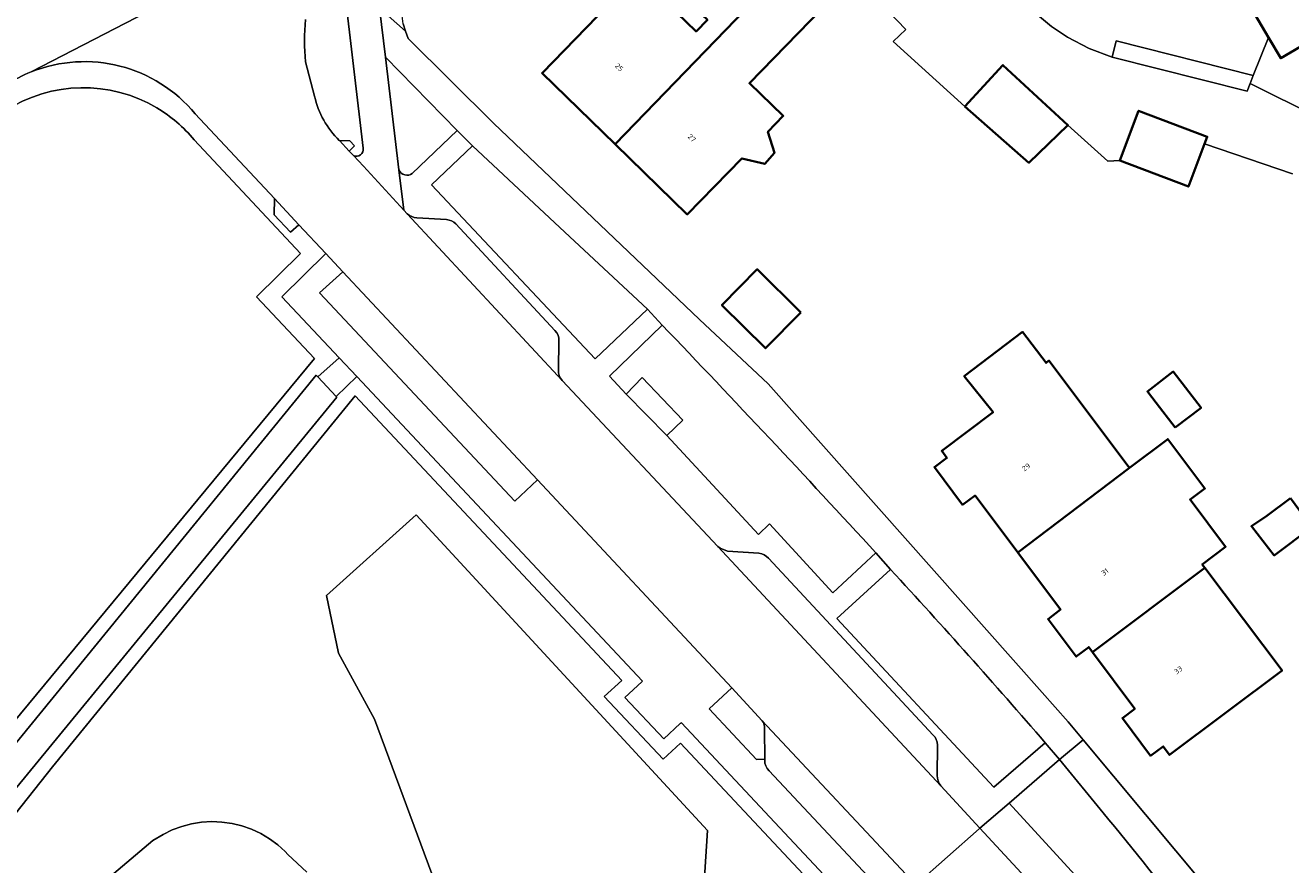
# Model space of a CAD drawing. Header units: metres. Extents: x 197700 to 204338, y 317132 to 325229.
# Tile 977 of 1056: x 199200 to 199288, y 320785 to 320843. Entities that reach past the tile are written whole.
import ezdxf
from ezdxf.enums import TextEntityAlignment as Align

# ---------------------------------------------------------------- set-up
doc = ezdxf.new("R2010")
doc.units = ezdxf.units.M
for name, color, linetype, lineweight in [('B-WE-GR-BEPLANTING_CULTUUR_BODEMBEDEKKER-GV', 90, 'Continuous', 18), ('B-WE-GR-GROENVOORZIENING-GV', 80, 'Continuous', 18), ('B-WE-OG-BEBOUWING-GV', 7, 'Continuous', 35), ('B-WE-OG-BEBOUWING-T18', 10, 'Continuous', 18), ('B-WE-OG-TERREIN_CULTUURSCHEIDING-GV', 7, 'Continuous', 18), ('B-WE-OG-TERREIN_ERF-GV', 7, 'Continuous', 18), ('B-WE-VH-VERHARDING_ASFALT-GV', 252, 'Continuous', 18), ('B-WE-VH-VERHARDING_BETONSTRAATSTEEN-GV', 252, 'Continuous', 18), ('B-WE-VH-VERHARDING_HALFVERHARDING-GV', 252, 'Continuous', 18), ('B-WE-VH-VERHARDING_HALFVERHARDING_GRIND-GV', 252, 'Continuous', 18), ('B-WE-VH-VERHARDING_TEGEL-GV', 252, 'Continuous', 18)]:
    doc.layers.add(name, color=color, linetype=linetype, lineweight=lineweight)
doc.styles.add('NLCS-ISO-M200-T18', font='NLCS-ISO.ttf', dxfattribs={"height": 0.36})

msp = doc.modelspace()

# ---------------------------------------------------------------- linework, layer by layer
at = {"layer": 'B-WE-GR-BEPLANTING_CULTUUR_BODEMBEDEKKER-GV'}
for points in [[(199223.804, 320834.118), (199222.514, 320845.085)], [(199219.829, 320840.08), (199220.449, 320837.707)], [(199227.189, 320832.38), (199230.285, 320835.336), (199225.336, 320840.4), (199226.273, 320832.626)], [(199222.151, 320834.657), (199222.159, 320834.649)], [(199222.159, 320834.649), (199222.88, 320834.626), (199223.198, 320834.28), (199222.833, 320833.93), (199223.131, 320833.613)], [(199244.443, 320821.916), (199240.815, 320818.388), (199241.961, 320817.15)], [(199241.961, 320817.15), (199243.058, 320818.301), (199245.869, 320815.345), (199244.759, 320814.295), (199251.095, 320807.473), (199251.855, 320808.195), (199256.218, 320803.437), (199259.2, 320806.192)], [(199260.208, 320805.048), (199256.491, 320801.674), (199267.326, 320790.034), (199270.88, 320793.09)], [(199251.354, 320794.608), (199249.239, 320796.871), (199247.678, 320795.434), (199250.962, 320791.933), (199251.517, 320791.955), (199251.503, 320794.035)], [(199274.883, 320788.252), (199271.88, 320791.93), (199268.392, 320788.928)], [(199268.392, 320788.928), (199276.968, 320779.548)]]:
    msp.add_lwpolyline(points, dxfattribs=at)
for points in [[(199219.816, 320843, 0.050341), (199219.829, 320840.08)], [(199220.449, 320837.707, 0.147385), (199222.151, 320834.657)], [(199223.131, 320833.613, 0.597814), (199223.804, 320834.118)], [(199226.273, 320832.626, 0.49472), (199227.189, 320832.38)], [(199259.2, 320806.192, 0.005091), (199244.443, 320821.916)], [(199270.88, 320793.09, 0.008115), (199260.208, 320805.048)], [(199251.503, 320794.035, 0.189657), (199251.354, 320794.608)], [(199281.077, 320780.394, 0.015078), (199274.883, 320788.252)]]:
    msp.add_lwpolyline(points, format="xyb", dxfattribs=at)
for points in [[(199243.423, 320823.005), (199237.379, 320828.643), (199231.344, 320834.296), (199228.511, 320831.59), (199239.826, 320819.577)], [(199222.395, 320825.593), (199220.789, 320824.139), (199234.27, 320809.765), (199235.823, 320811.225)]]:
    msp.add_lwpolyline(points, close=True, dxfattribs=at)
at = {"layer": 'B-WE-GR-GROENVOORZIENING-GV'}
for points in [[(199275.505, 320840.4), (199275.79, 320841.527), (199285.244, 320839.135), (199286.299, 320841.768), (199283.997, 320845.691), (199284.79, 320846.156), (199284.67, 320846.34), (199282.83, 320849.07), (199281.096, 320851.626), (199281.104, 320851.631), (199280.092, 320853.463), (199301.706, 320866.218), (199301.695, 320866.235), (199277.711, 320853.67), (199278.404, 320852.457), (199272.187, 320849.051), (199271.038, 320847.467), (199271.672, 320844.735), (199270.486, 320843.224), (199271.325, 320842.52), (199272.427, 320841.782), (199273.919, 320841.005), (199275.496, 320840.402)], [(199285.244, 320839.135), (199275.79, 320841.527), (199275.505, 320840.4), (199284.815, 320838.065), (199285.03, 320838.6)], [(199221.259, 320803.252), (199222.092, 320799.267), (199224.593, 320794.725), (199228.761, 320783.418), (199231.911, 320773.13), (199235.06, 320770.256), (199241.914, 320773.13), (199246.638, 320777.3), (199247.194, 320781.286), (199247.564, 320787.032), (199227.464, 320808.813)]]:
    msp.add_lwpolyline(points, close=True, dxfattribs=at)
for points in [[(199212.201, 320836.49, 0.326156), (199200.875, 320839.39)], [(199200.875, 320839.39, 0.048039), (199199.171, 320838.51)], [(199199.107, 320836.714, -0.284795), (199209.553, 320836.909)], [(199209.553, 320836.909, 0.284795), (199199.107, 320836.714)], [(199209.553, 320836.909, -0.086398), (199212.137, 320834.694)], [(199212.137, 320834.694, 0.086398), (199209.553, 320836.909)]]:
    msp.add_lwpolyline(points, format="xyb", dxfattribs=at)
for points in [[(199191.772, 320783.213), (199220.555, 320818.468), (199220.672, 320818.342), (199222.142, 320819.664), (199218.194, 320823.873), (199221.215, 320826.856), (199219.355, 320828.846), (199218.781, 320828.33), (199217.65, 320829.517), (199217.668, 320830.642), (199212.201, 320836.49)], [(199212.137, 320834.694), (199219.464, 320826.856), (199216.443, 320823.873), (199220.434, 320819.618), (199193.72, 320787.352)], [(199193.72, 320787.352), (199220.434, 320819.618), (199216.443, 320823.873), (199219.464, 320826.856), (199212.137, 320834.694)], [(199191.761, 320778.085), (199202.36, 320791.424), (199223.241, 320817.031), (199241.662, 320797.389), (199240.436, 320796.277), (199244.506, 320791.956), (199245.706, 320793.068), (199257.909, 320780.048), (199258.648, 320780.722), (199245.775, 320794.457), (199245.672, 320794.416), (199245.68, 320794.407), (199244.554, 320793.364), (199241.863, 320796.221), (199243.035, 320797.291), (199243.039, 320797.287), (199243.087, 320797.331), (199223.359, 320818.367), (199221.927, 320816.99), (199221.971, 320816.942), (199196.18, 320785.539)], [(199219.918, 320784.15), (199218.606, 320785.378), (199218.423, 320785.579), (199217.901, 320786.049), (199217.335, 320786.465), (199216.73, 320786.823), (199216.093, 320787.12), (199215.43, 320787.352), (199214.747, 320787.518), (199214.051, 320787.616), (199213.349, 320787.644), (199212.647, 320787.603), (199211.953, 320787.493), (199211.274, 320787.315), (199210.615, 320787.071), (199209.983, 320786.763), (199209.286, 320786.333), (199202.857, 320780.923)]]:
    msp.add_lwpolyline(points, dxfattribs=at)
at = {"layer": 'B-WE-OG-BEBOUWING-GV'}
for points in [[(199241.193, 320834.397), (199253.638, 320847.277), (199251.9, 320848.96), (199246.81, 320843.7), (199247.56, 320842.98), (199246.78, 320842.18), (199242.75, 320846.08), (199242.132, 320845.446), (199241.041, 320845.753), (199240.573, 320845.286), (199240.741, 320844.02), (199236.15, 320839.31)], [(199255.38, 320845.59), (199253.638, 320847.277), (199241.193, 320834.397), (199246.17, 320829.55), (199249.945, 320833.422), (199251.526, 320833.044), (199252.186, 320833.812), (199251.737, 320835.26), (199252.8, 320836.35), (199250.466, 320838.61), (199256.335, 320844.667)], [(199265.345, 320837.011), (199269.757, 320833.118), (199272.455, 320835.724), (199267.96, 320839.856)], [(199276.033, 320833.271), (199280.773, 320831.48), (199281.887, 320834.425), (199282.073, 320834.917), (199277.332, 320836.708)], [(199254.022, 320822.792), (199251.009, 320825.773), (199248.562, 320823.3), (199251.576, 320820.319)], [(199268.999, 320806.209), (199276.706, 320812.065), (199276.529, 320812.3), (199275.23, 320814.026), (199271.14, 320819.46), (199270.94, 320819.31), (199269.31, 320821.44), (199265.29, 320818.38), (199267.29, 320815.9), (199263.74, 320813.23), (199264.1, 320812.75), (199263.23, 320812.11), (199265.18, 320809.51), (199266.04, 320810.15)], [(199279.86, 320814.84), (199281.638, 320816.208), (199279.72, 320818.71), (199277.94, 320817.34), (199278.54, 320816.55)], [(199276.706, 320812.065), (199268.999, 320806.209), (199271.95, 320802.28), (199271.08, 320801.63), (199273.03, 320799.04), (199273.89, 320799.69), (199274.143, 320799.351), (199281.902, 320805.162), (199281.722, 320805.402), (199283.335, 320806.617), (199280.882, 320809.876), (199281.904, 320810.646), (199281.561, 320811.102), (199279.343, 320814.05)], [(199287.808, 320809.962), (199286.189, 320808.752), (199285.122, 320808.028), (199286.7, 320806.023), (199289.293, 320807.968)], [(199274.143, 320799.351), (199277.07, 320795.44), (199276.21, 320794.79), (199278.16, 320792.19), (199279.03, 320792.84), (199279.47, 320792.25), (199287.24, 320798.07), (199281.902, 320805.162)]]:
    msp.add_lwpolyline(points, close=True, dxfattribs=at)
msp.add_lwpolyline([(199288.047, 320848.617), (199284.67, 320846.34), (199284.79, 320846.156), (199283.997, 320845.691), (199286.299, 320841.768), (199287.141, 320840.333), (199290.083, 320842.059)], dxfattribs=at)
at = {"layer": 'B-WE-OG-TERREIN_CULTUURSCHEIDING-GV'}
for points in [[(199203.549, 320739.073), (199205.209, 320737.335), (199228.775, 320756.414), (199257.553, 320779.715), (199258.648, 320780.722), (199257.909, 320780.048), (199245.706, 320793.068), (199244.506, 320791.956), (199240.436, 320796.277), (199241.662, 320797.389), (199223.241, 320817.031), (199202.36, 320791.424), (199191.761, 320778.085)], [(199202.857, 320780.923), (199209.286, 320786.333), (199209.983, 320786.763), (199210.615, 320787.071), (199211.274, 320787.315), (199211.953, 320787.493), (199212.647, 320787.603), (199213.349, 320787.644), (199214.051, 320787.616), (199214.747, 320787.518), (199215.43, 320787.352), (199216.093, 320787.12), (199216.73, 320786.823), (199217.335, 320786.465), (199217.901, 320786.049), (199218.423, 320785.579), (199218.606, 320785.378), (199219.918, 320784.15)]]:
    msp.add_lwpolyline(points, dxfattribs=at)
msp.add_lwpolyline([(199221.259, 320803.252), (199227.464, 320808.813), (199247.564, 320787.032), (199247.194, 320781.286), (199246.638, 320777.3), (199241.914, 320773.13), (199235.06, 320770.256), (199231.911, 320773.13), (199228.761, 320783.418), (199224.593, 320794.725), (199222.092, 320799.267)], close=True, dxfattribs=at)
at = {"layer": 'B-WE-OG-TERREIN_ERF-GV'}
for points in [[(199253.638, 320847.277), (199255.38, 320845.59), (199256.335, 320844.667), (199250.466, 320838.61), (199252.8, 320836.35), (199251.737, 320835.26), (199252.186, 320833.812), (199251.526, 320833.044), (199249.945, 320833.422), (199246.17, 320829.55), (199241.193, 320834.397), (199236.15, 320839.31), (199240.741, 320844.02), (199240.573, 320845.286), (199241.041, 320845.753), (199242.132, 320845.446), (199242.75, 320846.08), (199246.78, 320842.18), (199247.56, 320842.98), (199246.81, 320843.7), (199251.9, 320848.96)], [(199254.022, 320822.792), (199251.576, 320820.319), (199248.562, 320823.3), (199251.009, 320825.773)], [(199274.143, 320799.351), (199273.89, 320799.69), (199273.03, 320799.04), (199271.08, 320801.63), (199271.95, 320802.28), (199268.999, 320806.209), (199266.04, 320810.15), (199265.18, 320809.51), (199263.23, 320812.11), (199264.1, 320812.75), (199263.74, 320813.23), (199267.29, 320815.9), (199265.29, 320818.38), (199269.31, 320821.44), (199270.94, 320819.31), (199271.14, 320819.46), (199275.23, 320814.026), (199276.529, 320812.3), (199276.706, 320812.065), (199279.343, 320814.05), (199281.561, 320811.102), (199281.904, 320810.646), (199280.882, 320809.876), (199283.335, 320806.617), (199281.722, 320805.402), (199281.902, 320805.162), (199287.24, 320798.07), (199279.47, 320792.25), (199279.03, 320792.84), (199278.16, 320792.19), (199276.21, 320794.79), (199277.07, 320795.44)], [(199281.638, 320816.208), (199279.86, 320814.84), (199278.54, 320816.55), (199277.94, 320817.34), (199279.72, 320818.71)], [(199286.189, 320808.752), (199287.808, 320809.962), (199289.293, 320807.968), (199286.7, 320806.023), (199285.122, 320808.028)]]:
    msp.add_lwpolyline(points, close=True, dxfattribs=at)
for points in [[(199287.962, 320832.362), (199281.887, 320834.425), (199280.773, 320831.48), (199276.033, 320833.271), (199275.216, 320833.232), (199272.455, 320835.724), (199269.757, 320833.118), (199265.345, 320837.011), (199260.376, 320841.487), (199261.253, 320842.327), (199255.907, 320847.907)], [(199226.555, 320842.709), (199226.729, 320842.201), (199226.904, 320841.69), (199232.805, 320835.841), (199247.027, 320822.312), (199251.753, 320817.868), (199270.669, 320796.56), (199272.466, 320794.534), (199273.506, 320793.289), (199284.203, 320780.484)], [(199290.083, 320842.059), (199287.141, 320840.333), (199286.299, 320841.768), (199285.244, 320839.135), (199285.03, 320838.6), (199289.707, 320836.264)]]:
    msp.add_lwpolyline(points, dxfattribs=at)
at = {"layer": 'B-WE-VH-VERHARDING_ASFALT-GV'}
for points in [[(199200.875, 320839.39), (199224.034, 320851.349)], [(199224.034, 320851.349), (199200.875, 320839.39)], [(199220.449, 320837.707), (199219.829, 320840.08)], [(199212.201, 320836.49), (199217.668, 320830.642), (199219.355, 320828.846), (199221.215, 320826.856), (199222.395, 320825.593), (199235.823, 320811.225), (199249.239, 320796.871), (199251.354, 320794.608), (199261.943, 320783.294), (199266.335, 320787.157), (199266.376, 320787.192), (199263.677, 320790.119), (199248.29, 320806.629), (199237.537, 320818.095), (199226.845, 320829.593)], [(199226.845, 320829.593), (199226.608, 320829.851), (199223.817, 320832.881), (199223.131, 320833.613), (199222.833, 320833.93), (199222.159, 320834.649), (199222.151, 320834.657)], [(199269.792, 320783.486), (199266.376, 320787.192), (199266.335, 320787.157), (199261.943, 320783.294), (199262.029, 320783.202), (199266.734, 320778.054), (199266.747, 320778.039)]]:
    msp.add_lwpolyline(points, dxfattribs=at)
for points in [[(199219.829, 320840.08, -0.050341), (199219.816, 320843)], [(199200.875, 320839.39, -0.326156), (199212.201, 320836.49)], [(199199.171, 320838.51, -0.048039), (199200.875, 320839.39)], [(199222.151, 320834.657, -0.147385), (199220.449, 320837.707)]]:
    msp.add_lwpolyline(points, format="xyb", dxfattribs=at)
at = {"layer": 'B-WE-VH-VERHARDING_BETONSTRAATSTEEN-GV'}
for points in [[(199222.833, 320833.93), (199223.198, 320834.28), (199222.88, 320834.626), (199222.159, 320834.649)], [(199219.355, 320828.846), (199217.668, 320830.642), (199217.65, 320829.517), (199218.781, 320828.33)]]:
    msp.add_lwpolyline(points, close=True, dxfattribs=at)
for points in [[(199227.503, 320829.309, -0.155002), (199226.845, 320829.593)], [(199230.194, 320828.901, 0.188842), (199229.559, 320829.195)], [(199237.311, 320820.822, 0.219212), (199237.033, 320821.534)], [(199237.537, 320818.095, -0.198114), (199237.279, 320818.827)], [(199248.961, 320806.314, -0.08609), (199248.29, 320806.629)], [(199251.781, 320805.822, 0.187512), (199251.125, 320806.172)], [(199251.354, 320794.608, -0.189657), (199251.503, 320794.035)], [(199263.441, 320792.934, 0.194537), (199263.156, 320793.621)], [(199251.518, 320791.88, 0.19691), (199251.816, 320791.162)], [(199263.677, 320790.119, -0.144008), (199263.414, 320790.832)]]:
    msp.add_lwpolyline(points, format="xyb", dxfattribs=at)
for points in [[(199226.845, 320829.593), (199237.537, 320818.095)], [(199229.559, 320829.195), (199227.503, 320829.309)], [(199237.033, 320821.534), (199230.194, 320828.901)], [(199237.279, 320818.827), (199237.311, 320820.822)], [(199248.29, 320806.629), (199263.677, 320790.119)], [(199251.125, 320806.172), (199248.961, 320806.314)], [(199263.156, 320793.621), (199251.781, 320805.822)], [(199261.943, 320783.294), (199251.354, 320794.608)], [(199251.503, 320794.035), (199251.517, 320791.955), (199251.518, 320791.88)], [(199263.414, 320790.832), (199263.441, 320792.934)], [(199251.816, 320791.162), (199258.643, 320783.878)]]:
    msp.add_lwpolyline(points, dxfattribs=at)
at = {"layer": 'B-WE-VH-VERHARDING_HALFVERHARDING-GV'}
msp.add_lwpolyline([(199196.18, 320785.539), (199221.971, 320816.942), (199221.927, 320816.99), (199220.672, 320818.342), (199220.555, 320818.468), (199191.772, 320783.213)], dxfattribs=at)
at = {"layer": 'B-WE-VH-VERHARDING_HALFVERHARDING_GRIND-GV'}
for points in [[(199275.505, 320840.4), (199275.496, 320840.402), (199273.919, 320841.005), (199272.427, 320841.782), (199271.325, 320842.52), (199270.486, 320843.224), (199270.31, 320843.372), (199269.854, 320843.918), (199269.54, 320844.541), (199269.17, 320846.217), (199269.333, 320847.378), (199269.796, 320848.385), (199270.838, 320849.455), (199272.63, 320850.712), (199274.5, 320851.887), (199277.195, 320853.4), (199277.711, 320853.67), (199301.695, 320866.235), (199300.163, 320868.675), (199299.805, 320869.04), (199277.388, 320857.046)], [(199255.907, 320847.907), (199261.253, 320842.327), (199260.376, 320841.487), (199265.345, 320837.011), (199267.96, 320839.856), (199272.455, 320835.724), (199275.216, 320833.232), (199276.033, 320833.271), (199277.332, 320836.708), (199282.073, 320834.917), (199281.887, 320834.425), (199287.962, 320832.362)], [(199289.707, 320836.264), (199285.03, 320838.6), (199284.815, 320838.065), (199275.505, 320840.4)]]:
    msp.add_lwpolyline(points, dxfattribs=at)
at = {"layer": 'B-WE-VH-VERHARDING_TEGEL-GV'}
for points in [[(199224.878, 320844.203), (199224.929, 320843.782), (199226.729, 320842.201), (199226.555, 320842.709), (199226.44, 320843.636), (199226.738, 320844.61), (199227.222, 320845.471), (199227.891, 320846.214), (199228.719, 320846.812), (199237.941, 320850.69), (199237.369, 320851.365), (199259.309, 320861.456), (199272.711, 320867.898), (199275.413, 320869.197), (199277.374, 320870.28), (199276.602, 320872.059), (199270.568, 320869.072)], [(199222.514, 320845.085), (199223.804, 320834.118)], [(199223.131, 320833.613), (199223.817, 320832.881), (199226.608, 320829.851), (199226.273, 320832.626), (199225.336, 320840.4), (199224.929, 320843.782), (199224.878, 320844.203)], [(199270.88, 320793.09), (199271.88, 320791.93), (199273.506, 320793.289), (199272.466, 320794.534), (199270.669, 320796.56), (199251.753, 320817.868), (199247.027, 320822.312), (199232.805, 320835.841), (199226.904, 320841.69), (199226.729, 320842.201), (199224.929, 320843.782), (199225.336, 320840.4), (199230.285, 320835.336)], [(199263.677, 320790.119), (199266.376, 320787.192), (199268.392, 320788.928), (199271.88, 320791.93), (199270.88, 320793.09), (199267.326, 320790.034), (199256.491, 320801.674), (199260.208, 320805.048), (199259.2, 320806.192), (199256.218, 320803.437), (199251.855, 320808.195), (199251.095, 320807.473), (199244.759, 320814.295), (199241.961, 320817.15), (199240.815, 320818.388), (199244.443, 320821.916), (199243.423, 320823.005), (199239.826, 320819.577), (199228.511, 320831.59), (199231.344, 320834.296), (199230.285, 320835.336), (199227.189, 320832.38)], [(199230.285, 320835.336), (199231.344, 320834.296), (199237.379, 320828.643), (199243.423, 320823.005), (199244.443, 320821.916)], [(199226.273, 320832.626), (199226.608, 320829.851), (199226.845, 320829.593)], [(199227.503, 320829.309), (199229.559, 320829.195)], [(199230.194, 320828.901), (199237.033, 320821.534)], [(199251.517, 320791.955), (199250.962, 320791.933), (199247.678, 320795.434), (199249.239, 320796.871), (199235.823, 320811.225), (199234.27, 320809.765), (199220.789, 320824.139), (199222.395, 320825.593), (199221.215, 320826.856), (199218.194, 320823.873), (199222.142, 320819.664), (199223.359, 320818.367), (199243.087, 320797.331), (199243.039, 320797.287), (199243.035, 320797.291), (199241.863, 320796.221), (199244.554, 320793.364), (199245.68, 320794.407), (199245.672, 320794.416), (199245.775, 320794.457), (199258.648, 320780.722), (199261.943, 320783.294)], [(199237.311, 320820.822), (199237.279, 320818.827)], [(199237.537, 320818.095), (199248.29, 320806.629)], [(199248.961, 320806.314), (199251.125, 320806.172)], [(199251.781, 320805.822), (199263.156, 320793.621)], [(199259.2, 320806.192), (199260.208, 320805.048)], [(199263.441, 320792.934), (199263.414, 320790.832)], [(199322.931, 320724.779), (199313.608, 320737.964), (199313.081, 320738.861), (199306.55, 320748.237), (199305.274, 320750), (199299.074, 320758.764), (199290.135, 320771.612), (199284.203, 320780.484), (199273.506, 320793.289), (199271.88, 320791.93), (199274.883, 320788.252)], [(199251.518, 320791.88), (199251.517, 320791.955)], [(199258.643, 320783.878), (199251.816, 320791.162)], [(199276.968, 320779.548), (199268.392, 320788.928), (199266.376, 320787.192), (199269.792, 320783.486)]]:
    msp.add_lwpolyline(points, dxfattribs=at)
for points in [[(199223.804, 320834.118, -0.597814), (199223.131, 320833.613)], [(199227.189, 320832.38, -0.49472), (199226.273, 320832.626)], [(199226.845, 320829.593, 0.155002), (199227.503, 320829.309)], [(199229.559, 320829.195, -0.188842), (199230.194, 320828.901)], [(199237.033, 320821.534, -0.219212), (199237.311, 320820.822)], [(199244.443, 320821.916, -0.005091), (199259.2, 320806.192)], [(199237.279, 320818.827, 0.198114), (199237.537, 320818.095)], [(199248.29, 320806.629, 0.08609), (199248.961, 320806.314)], [(199251.125, 320806.172, -0.187512), (199251.781, 320805.822)], [(199260.208, 320805.048, -0.008115), (199270.88, 320793.09)], [(199263.156, 320793.621, -0.194537), (199263.441, 320792.934)], [(199251.816, 320791.162, -0.19691), (199251.518, 320791.88)], [(199263.414, 320790.832, 0.144008), (199263.677, 320790.119)], [(199274.883, 320788.252, -0.015078), (199281.077, 320780.394)]]:
    msp.add_lwpolyline(points, format="xyb", dxfattribs=at)
for points in [[(199223.359, 320818.367), (199222.142, 320819.664), (199220.672, 320818.342), (199221.927, 320816.99)], [(199244.759, 320814.295), (199245.869, 320815.345), (199243.058, 320818.301), (199241.961, 320817.15)]]:
    msp.add_lwpolyline(points, close=True, dxfattribs=at)

# ---------------------------------------------------------------- texts
at = {"layer": 'B-WE-OG-BEBOUWING-T18', "style": 'NLCS-ISO-M200-T18'}
for s, rotation, p in [('25', 315.8, (199241.479, 320839.703)), ('27', 315.8, (199246.489, 320834.823)), ('29', 36.9, (199269.569, 320812.112)), ('31', 36.9, (199275.003, 320804.876)), ('33', 36.8, (199280.073, 320798.104))]:
    msp.add_text(s, height=0.36, rotation=rotation, dxfattribs=at).set_placement(p, align=Align.MIDDLE)

doc.saveas('drawing.dxf')
